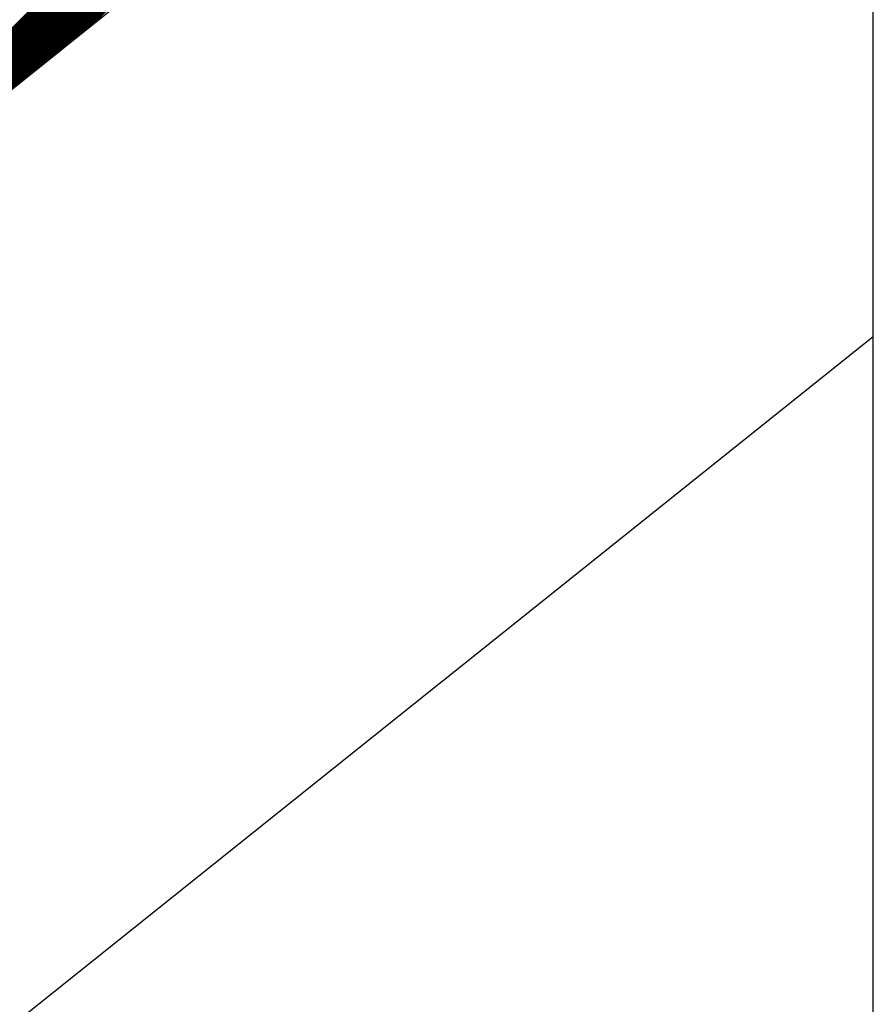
# Model space of a CAD drawing. Extents: x 1807779 to 1818251, y 673292 to 678849.
# Drawn here: x 1813425.05 to 1813429.97, y 678674.27 to 678679.95 of the extents above; entities that cross this region are included whole.
import ezdxf

# ---------------------------------------------------------------- set-up
doc = ezdxf.new("R2010")
doc.units = 0
doc.layers.add('Vertical Panels', color=7, linetype='Continuous')

msp = doc.modelspace()

# ---------------------------------------------------------------- linework, layer by layer
at = {"layer": 'Vertical Panels'}
for p, q in [((1813429.9689, 678646.0986), (1813429.9689, 678688.2861)), ((1813423.2351, 678678.1344), (1813429.9689, 678684.8682)), ((1813423.2649, 678678.1583), (1813429.9689, 678684.8622)), ((1813423.2947, 678678.1822), (1813429.9689, 678684.8563)), ((1813423.3246, 678678.206), (1813429.9689, 678684.8503)), ((1813423.3544, 678678.2299), (1813429.9689, 678684.8443)), ((1813423.3842, 678678.2538), (1813429.9689, 678684.8384)), ((1813423.4141, 678678.2776), (1813429.9689, 678684.8324)), ((1813423.4439, 678678.3015), (1813429.9689, 678684.8264)), ((1813423.4737, 678678.3253), (1813429.9689, 678684.8205)), ((1813423.5036, 678678.3492), (1813429.9689, 678684.8145)), ((1813423.5334, 678678.3731), (1813429.9689, 678684.8085)), ((1813423.5632, 678678.3969), (1813429.9689, 678684.8026)), ((1813423.5931, 678678.4208), (1813429.9689, 678684.7966)), ((1813423.6229, 678678.4447), (1813429.9689, 678684.7906)), ((1813423.6527, 678678.4685), (1813429.9689, 678684.7847)), ((1813423.6825, 678678.4924), (1813429.9689, 678684.7787)), ((1813423.7124, 678678.5163), (1813429.9689, 678684.7727)), ((1813423.7422, 678678.5401), (1813429.9689, 678684.7668)), ((1813423.772, 678678.564), (1813429.9689, 678684.7608)), ((1813423.8019, 678678.5879), (1813429.9689, 678684.7548)), ((1813423.8317, 678678.6117), (1813429.9689, 678684.7489)), ((1813423.8615, 678678.6356), (1813429.9689, 678684.7429)), ((1813423.8914, 678678.6595), (1813429.9689, 678684.7369)), ((1813423.9212, 678678.6833), (1813429.9689, 678684.731)), ((1813423.951, 678678.7072), (1813429.9689, 678684.725)), ((1813423.9809, 678678.731), (1813429.9689, 678684.7191)), ((1813424.0107, 678678.7549), (1813429.9689, 678684.7131)), ((1813424.0405, 678678.7788), (1813429.9689, 678684.7071)), ((1813424.0704, 678678.8026), (1813429.9689, 678684.7012)), ((1813424.1002, 678678.8265), (1813429.9689, 678684.6952)), ((1813424.13, 678678.8504), (1813429.9689, 678684.6892)), ((1813424.1598, 678678.8742), (1813429.9689, 678684.6833)), ((1813424.1897, 678678.8981), (1813429.9689, 678684.6773)), ((1813424.2195, 678678.922), (1813429.9689, 678684.6713)), ((1813424.2493, 678678.9458), (1813429.9689, 678684.6654)), ((1813424.2792, 678678.9697), (1813429.9689, 678684.6594)), ((1813424.309, 678678.9936), (1813429.9689, 678684.6534)), ((1813424.3388, 678679.0174), (1813429.9689, 678684.6475)), ((1813424.3687, 678679.0413), (1813429.9689, 678684.6415)), ((1813424.3985, 678679.0652), (1813429.9689, 678684.6355)), ((1813424.4283, 678679.089), (1813429.9689, 678684.6296)), ((1813424.4582, 678679.1129), (1813429.9689, 678684.6236)), ((1813424.488, 678679.1367), (1813429.9689, 678684.6176)), ((1813424.5178, 678679.1606), (1813429.9689, 678684.6117)), ((1813424.5476, 678679.1845), (1813429.9689, 678684.6057)), ((1813424.5775, 678679.2083), (1813429.9689, 678684.5997)), ((1813424.6073, 678679.2322), (1813429.9689, 678684.5938)), ((1813424.6371, 678679.2561), (1813429.9689, 678684.5878)), ((1813424.667, 678679.2799), (1813429.9689, 678684.5818)), ((1813424.6968, 678679.3038), (1813429.9689, 678684.5759)), ((1813424.7266, 678679.3277), (1813429.9689, 678684.5699)), ((1813424.7565, 678679.3515), (1813429.9689, 678684.5639)), ((1813424.7863, 678679.3754), (1813429.9689, 678684.558)), ((1813424.8161, 678679.3993), (1813429.9689, 678684.552)), ((1813424.846, 678679.4231), (1813429.9689, 678684.546)), ((1813424.8758, 678679.447), (1813429.9689, 678684.5401)), ((1813424.9056, 678679.4709), (1813429.9689, 678684.5341)), ((1813424.9355, 678679.4947), (1813429.9689, 678684.5281)), ((1813424.9653, 678679.5186), (1813429.9689, 678684.5222)), ((1813424.9951, 678679.5425), (1813429.9689, 678684.5162)), ((1813425.0249, 678679.5663), (1813429.9689, 678684.5102)), ((1813425.0548, 678679.5902), (1813429.9689, 678684.5043)), ((1813425.0846, 678679.614), (1813429.9689, 678684.4983)), ((1813425.1144, 678679.6379), (1813429.9689, 678684.4923)), ((1813425.1443, 678679.6618), (1813429.9689, 678684.4864)), ((1813425.1741, 678679.6856), (1813429.9689, 678684.4804)), ((1813425.2039, 678679.7095), (1813429.9689, 678684.4744)), ((1813425.2338, 678679.7334), (1813429.9689, 678684.4685)), ((1813425.2636, 678679.7572), (1813429.9689, 678684.4625)), ((1813425.2934, 678679.7811), (1813429.9689, 678684.4565)), ((1813425.3233, 678679.805), (1813429.9689, 678684.4506)), ((1813425.3531, 678679.8288), (1813429.9689, 678684.4446)), ((1813425.3829, 678679.8527), (1813429.9689, 678684.4386)), ((1813425.4128, 678679.8766), (1813429.9689, 678684.4327)), ((1813425.4426, 678679.9004), (1813429.9689, 678684.4267)), ((1813425.4724, 678679.9243), (1813429.9689, 678684.4207)), ((1813415.2032, 678671.7089), (1813429.9689, 678683.5214)), ((1813429.9689, 678678.1188), (1813415.2032, 678666.3063))]:
    msp.add_line(p, q, dxfattribs=at)

doc.saveas('drawing.dxf')
